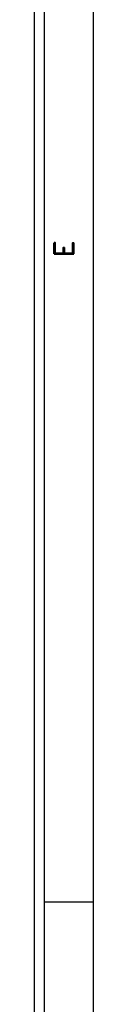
# Model space of a CAD drawing. Header units: inches. Extents: x 3 to 289, y 4 to 291.
# Tile 298 of 634: x 111.425 to 111.725, y 138.419 to 143.447. Entities that reach past the tile are written whole.
import ezdxf
from ezdxf.enums import TextEntityAlignment as Align

# ---------------------------------------------------------------- set-up
doc = ezdxf.new("R2010")
doc.units = ezdxf.units.IN
doc.header["$LTSCALE"] = 0.5
doc.header["$MEASUREMENT"] = 0
doc.layers.add('PLOTVIEW1', color=7, linetype='Continuous')
doc.styles.add('VERO5-RomanD', font='romand__.ttf')

msp = doc.modelspace()

# ---------------------------------------------------------------- linework, layer by layer
at = {"layer": 'PLOTVIEW1', "color": 97, "linetype": 'Continuous'}
for p, q in [((111.4247, 133.94), (111.4247, 167.94)), ((111.4747, 133.94), (111.4747, 167.94)), ((111.7247, 133.94), (111.7247, 167.94)), ((111.7247, 138.94), (111.4747, 138.94))]:
    msp.add_line(p, q, dxfattribs=at)

# ---------------------------------------------------------------- texts
at = {"layer": 'PLOTVIEW1', "color": 56, "linetype": 'Continuous', "style": 'VERO5-RomanD', "width": 0.999972}
msp.add_text('E', height=0.1, rotation=90, dxfattribs=at).set_placement((111.6252, 142.2322), (111.6252, 142.3216), align=Align.FIT)

doc.saveas('drawing.dxf')
